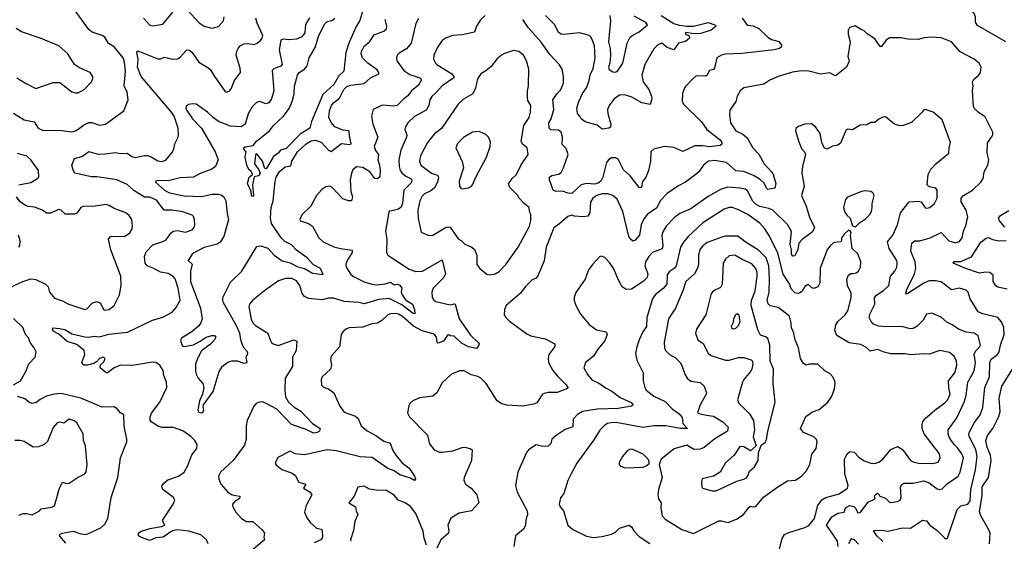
# Model space of a CAD drawing. Extents: x 1954678 to 2060275, y 904822 to 1016299.
# Tile 262 of 467: x 1986072 to 1993513, y 960104 to 964043. Entities that reach past the tile are written whole.
import ezdxf

# ---------------------------------------------------------------- set-up
doc = ezdxf.new("R2010")
doc.units = 0

msp = doc.modelspace()

# ---------------------------------------------------------------- linework, layer by layer
at = {"layer": '0CON20XD'}
for points in [[(1993523.8, 963875), (1993310.1, 964000.1), (1993295.5, 964025), (1993296.1, 964066.1), (1993283.6, 964095), (1993255, 964128.5), (1993192.4, 964172.4), (1993175, 964176.1), (1993025, 964150.8), (1993010, 964155), (1993030.6, 964195), (1993034.5, 964245.5), (1993028.5, 964295), (1993009.5, 964345), (1993014.4, 964385), (1992991.4, 964425), (1992992, 964448), (1993006.2, 964453.8), (1993045, 964437.3), (1993135, 964352.9), (1993205, 964340.8), (1993395, 964292.2), (1993475, 964275.7), (1993515, 964274.3)], [(1988724.8, 964325.2), (1988642.2, 964037.8), (1988612.5, 963987.5), (1988558.3, 963865), (1988537, 963795), (1988521.4, 963655), (1988485, 963620.5), (1988445, 963553.7), (1988362.7, 963477.3), (1988278.1, 963275), (1988265.8, 963225), (1988191, 963179), (1988085, 963069.4), (1988042, 963058), (1988026, 963035), (1987990.2, 963009.8), (1987955, 962950.8), (1987935, 962917.5), (1987925, 962920), (1987907.5, 962975), (1987865, 963030), (1987855, 963022.5), (1987847.1, 962955), (1987880.5, 962910.5), (1987888.6, 962885), (1987875.6, 962864.4), (1987844.2, 962855.8), (1987831.1, 962795), (1987838.5, 962715), (1987835, 962709.2), (1987825, 962713.8), (1987821.9, 962745), (1987794.4, 962805.6), (1987806.4, 962853.6), (1987831.2, 962875), (1987824, 962895), (1987803, 962913), (1987787.7, 962945), (1987776.4, 963005), (1987784, 963045), (1987765.8, 963065), (1987765.7, 963075), (1987777.2, 963082.8), (1987836.1, 963093.9), (1987861.8, 963125), (1987960, 963205), (1987989.2, 963245), (1988066.2, 963313.8), (1988108.4, 963371.6), (1988131.5, 963425), (1988145.4, 963484.6), (1988148.3, 963541.7), (1988171.5, 963625), (1988185, 963645.8), (1988225, 963670.5), (1988245.4, 963695), (1988260, 963755), (1988305.5, 963834.5), (1988332.3, 963925), (1988378, 964012), (1988392.4, 964027.6), (1988435, 964040.6), (1988453.9, 964056.1)], [(1986025, 963337.5), (1986105, 963287.8), (1986182.5, 963272.5), (1986210.8, 963225), (1986245, 963210), (1986387.6, 963207.6), (1986465, 963197.1), (1986495, 963202.9), (1986514.5, 963215.5), (1986553, 963247), (1986595, 963266.9), (1986616.8, 963266.8), (1986675, 963246), (1986720, 963255), (1986860, 963355), (1986892.1, 963437.9), (1986884.3, 963495), (1986860.4, 963545), (1986871.8, 963655), (1986865, 963723.3), (1986853.8, 963755), (1986785, 963838.1), (1986744, 963864), (1986715, 963911.1), (1986695, 963923.6), (1986620, 963950), (1986595, 963970), (1986482, 964125)], [(1987337.3, 964117.3), (1987428.6, 964018.6), (1987466.7, 963995), (1987525, 963980), (1987575, 963991.9), (1987613.1, 964035), (1987618.5, 964065)], [(1986371.7, 961711.7), (1986412.6, 961702.6), (1986465, 961670.7), (1986565, 961647.5), (1986595.4, 961644.6), (1986635, 961652.2), (1986675, 961648.2), (1986745, 961668.9), (1986886.6, 961683.4), (1987075, 961773.8), (1987155, 961796), (1987223.3, 961835), (1987255, 961870), (1987284.2, 961925), (1987270.6, 962015), (1987246.4, 962086.4), (1987232, 962105), (1987195, 962125.6), (1987136.2, 962136.2), (1987086, 962165), (1987035, 962183.5), (1987019.6, 962205), (1987016.5, 962255), (1987028.9, 962291.1), (1987077.9, 962342.1), (1987155, 962367.5), (1987179.7, 962380.3), (1987215, 962431.2), (1987232.5, 962445), (1987265, 962450), (1987325, 962437.5), (1987375, 962456), (1987390.8, 962475), (1987396.9, 962495), (1987394.3, 962534.3), (1987385, 962557.5), (1987375, 962566.2), (1987305, 962592.5), (1987225, 962605.6), (1987165, 962604.4), (1987105, 962679.5), (1987055, 962702.2), (1987015, 962703.3), (1986933.4, 962753.4), (1986885, 962799.4), (1986805.1, 962835.1), (1986655, 962857.3), (1986615, 962856.7), (1986488.5, 962885), (1986475, 962906.5), (1986466, 962945), (1986485.4, 962994.6), (1986540.5, 963009.5), (1986595, 963048.8), (1986665, 963027.5), (1986718.5, 963031.5), (1986795, 963041.2), (1986835, 963032.7), (1986885, 963034.4), (1986919.5, 963009.5), (1986945, 963003.5), (1987015, 963018.5), (1987035, 963017.5), (1987065, 963007.3), (1987115, 962977.8), (1987145, 962973.3), (1987176.7, 962983.3), (1987221.7, 963038.3), (1987235.8, 963065), (1987244.5, 963105.5), (1987268.3, 963151.7), (1987271.9, 963175), (1987270.5, 963225), (1987239.7, 963315), (1987220.4, 963345), (1986988.9, 963615), (1986963.2, 963685), (1986968.1, 963745), (1986958.5, 963795), (1986965, 963809.4), (1987115, 963748.9), (1987135, 963747.1), (1987165, 963759.2), (1987186.7, 963755), (1987225, 963745.6), (1987265, 963748.1), (1987285, 963760), (1987335, 963816), (1987355, 963814), (1987375.4, 963795.4), (1987425, 963722), (1987495, 963683.3), (1987515.3, 963665.3), (1987543.8, 963613.8), (1987625, 963500), (1987635, 963496.7), (1987655, 963503.8), (1987669.1, 963520.9), (1987695, 963583.8), (1987740, 963645), (1987737.9, 963677.9), (1987708, 963775), (1987712.5, 963805), (1987722.5, 963825), (1987738, 963845), (1987765, 963861.4), (1987795, 963864.3), (1987845, 963856.9), (1987866.2, 963865), (1987895, 963888.8), (1987905.6, 963905), (1987908.5, 963925), (1987866.2, 964016.2), (1987856.7, 964055)], [(1987007.8, 964055), (1987055, 964001.4), (1987077, 963997), (1987155, 964010.6), (1987228.9, 964101.1)], [(1988263.5, 964056.5), (1988232.7, 964007.3), (1988227.5, 963945), (1988205.4, 963914.6), (1988165, 963896.7), (1988105, 963891.5), (1988064.5, 963895.5), (1988045, 963888), (1988034.1, 963815), (1988055.7, 963705), (1988045, 963692.5), (1987995, 963675.7), (1987981.2, 963658.8), (1987992.8, 963507.2), (1987975.4, 963444.6), (1987955.4, 963414.6), (1987935, 963408), (1987885, 963424.3), (1987861.7, 963418.3), (1987829.2, 963385), (1987797.8, 963332.2), (1987775.7, 963255), (1987745, 963234.5), (1987665, 963240.4), (1987575, 963273.8), (1987535.2, 963305.2), (1987492.2, 963345), (1987405, 963405.5), (1987381.1, 963408.9), (1987347.9, 963402.1), (1987331.2, 963388.8), (1987328.8, 963375), (1987335, 963357.1), (1987378, 963295), (1987444.8, 963224.8), (1987550, 963045), (1987570.9, 962985), (1987552.2, 962935), (1987524.2, 962915), (1987435, 962880.5), (1987385.9, 962854.1), (1987285, 962849.6), (1987195, 962825.6), (1987115, 962829.5), (1987101.2, 962825), (1987098, 962815), (1987165.5, 962755), (1987205, 962734.8), (1987315, 962713.6), (1987445, 962706.9), (1987492.4, 962717.6), (1987525, 962724.7), (1987574.6, 962724.6), (1987595, 962719.5), (1987614.6, 962704.6), (1987629.2, 962675), (1987638.9, 962578.9), (1987649.4, 962535), (1987615.6, 962405), (1987586.9, 962363.1), (1987565, 962346.9), (1987465, 962323.6), (1987387.9, 962282.1), (1987375, 962272.9), (1987344.3, 962225), (1987376.4, 962196.4), (1987363.1, 962145), (1987363.8, 962065), (1987439.3, 961865), (1987450.6, 961785), (1987440.7, 961755), (1987425, 961732.1), (1987373.2, 961686.8), (1987295, 961636.9), (1987287.8, 961622.2), (1987296.7, 961586.7), (1987305, 961576.9), (1987315, 961575.6), (1987385, 961588.8), (1987435, 961615.4), (1987481.4, 961645), (1987525, 961658.1), (1987545, 961658), (1987554, 961645), (1987544.3, 961625), (1987515, 961592.2), (1987447.1, 961542.9), (1987419.6, 961495), (1987400, 961445), (1987400, 961385), (1987405.7, 961365), (1987420.6, 961335), (1987455.4, 961295.4), (1987462.5, 961265), (1987454.5, 961215.5), (1987431.9, 961165), (1987419.4, 961095), (1987425, 961078), (1987445.8, 961074.2), (1987458.2, 961081.8), (1987463.1, 961095), (1987458, 961115), (1987461.2, 961135), (1987535.2, 961234.8), (1987580.8, 961385), (1987605, 961425.7), (1987643.8, 961456.2), (1987675, 961466.7), (1987715, 961467.1), (1987765, 961448.9), (1987791.2, 961455), (1987784.4, 961495), (1987796.8, 961523.2), (1987794.5, 961535), (1987767.1, 961565), (1987756.5, 961586.5), (1987742.8, 961625), (1987736.9, 961675), (1987708.8, 961735), (1987613.2, 961905), (1987606.7, 961925), (1987608.5, 961945), (1987665, 962060), (1987750.4, 962145), (1987865, 962330.9), (1987894.6, 962335.4), (1987948.2, 962318.2), (1987995, 962264.7), (1988055, 962221.9), (1988116.1, 962206.1), (1988175, 962177.5), (1988225, 962163.7), (1988285, 962128.2), (1988365, 962120), (1988344.4, 962165), (1988291.9, 962191.9), (1988244.8, 962244.8), (1988165, 962302.9), (1988125, 962343.9), (1988075, 962368.7), (1988049.1, 962395), (1987974.6, 962505), (1987966.4, 962545), (1987972.3, 962625), (1987988.2, 962675), (1988002.5, 962825), (1988011.3, 962855), (1988035, 962896.7), (1988078.5, 962931.5), (1988120.5, 962939.5), (1988130, 962975), (1988172.3, 963045), (1988236.4, 963105), (1988275, 963129.7), (1988305, 963133.2), (1988349.3, 963119.3), (1988405, 963058.2), (1988425, 963048.9), (1988505, 963109.2), (1988565, 963101.1), (1988578, 963105), (1988564, 963165), (1988562, 963205), (1988515, 963208.6), (1988454.5, 963235), (1988426.7, 963266.7), (1988409.3, 963305), (1988412.8, 963355), (1988427.5, 963395), (1988443.4, 963416.6), (1988489.3, 963450.7), (1988522.5, 963515), (1988545, 963538.7), (1988575, 963549.2), (1988675, 963560.8), (1988722.2, 963605), (1988786, 963635), (1988787.1, 963645), (1988774.5, 963665), (1988703.3, 963715), (1988663.3, 963755), (1988653.5, 963785), (1988655.6, 963805), (1988676.9, 963845), (1988715, 963875.6), (1988750.5, 963929.5), (1988823.9, 963956.1), (1988843.1, 963975), (1988845.6, 963995), (1988832.9, 964045)], [(1989085, 964052), (1989065.7, 964015), (1989030, 963865), (1988995, 963822.9), (1988939.1, 963790.9), (1988924.4, 963775.6), (1988919.4, 963755), (1988923, 963733), (1988975, 963660), (1989019.6, 963629.6), (1989095.3, 963605.3), (1989105.6, 963595), (1989105.6, 963585), (1989085, 963548.2), (1989033.3, 963506.7), (1989005, 963469.4), (1988974.2, 963445.8), (1988925.7, 963394.3), (1988899.2, 963389.2), (1988812.2, 963397.8), (1988744, 963365), (1988731.9, 963315), (1988740.4, 963255), (1988777.9, 963155), (1988750.9, 963085), (1988760.9, 963055), (1988784.6, 963025), (1988778.5, 962985), (1988792.2, 962945), (1988796, 962905), (1988793.1, 962856.9), (1988775, 962840.8), (1988756.2, 962845), (1988718.2, 962895), (1988665, 962927.8), (1988617.2, 962932.8), (1988589.8, 962910.2), (1988579.1, 962885), (1988570.8, 962835), (1988575.5, 962745.5), (1988586.4, 962705), (1988580, 962675), (1988555.8, 962675.8), (1988515, 962690.8), (1988433.3, 962775), (1988415, 962786.7), (1988385, 962780), (1988355, 962760), (1988315.7, 962714.3), (1988271.4, 962635), (1988205, 962568.8), (1988188.8, 962535), (1988195, 962523.8), (1988255, 962502.9), (1988283.8, 962485), (1988333.8, 962395), (1988366.7, 962365), (1988446.6, 962326.6), (1988495.7, 962314.3), (1988583.9, 962303.9), (1988584.2, 962285), (1988546.1, 962223.9), (1988535.6, 962195), (1988538.9, 962175), (1988575, 962119.4), (1988594.2, 962104.2), (1988681.5, 962061.5), (1988735, 962044.7), (1988765, 962042), (1988835, 962047.9), (1988875, 962061.7), (1988905, 962040.5), (1988925, 962045.8), (1988945, 962039.2), (1988958.9, 962015), (1988955.8, 961985), (1988962, 961965), (1988986.6, 961926.6), (1989040.6, 961895), (1989055.7, 961855), (1989058.3, 961821.7), (1989045, 961824.2), (1988960, 961890), (1988865, 961936.9), (1988785, 961930), (1988675, 961898.3), (1988635, 961907.3), (1988525, 961914.4), (1988445, 961940), (1988405, 961938.9), (1988357.3, 961927.3), (1988255, 961937.1), (1988225, 961952.5), (1988206, 961975), (1988188.1, 962035), (1988165, 962070.6), (1988128.1, 962088.1), (1988081.1, 962088.9), (1988028, 962072), (1987935, 962006.7), (1987833.1, 961925), (1987809.4, 961895), (1987804.4, 961875), (1987821.7, 961781.7), (1987833.3, 961753.3), (1987853.3, 961733.3), (1987946.7, 961676.7), (1987963.8, 961625), (1987974.4, 961604.4), (1987986.7, 961595), (1988025, 961582.5), (1988145, 961624.2), (1988166, 961615), (1988160.6, 961545), (1988132.7, 961495), (1988133.6, 961425), (1988078.5, 961335), (1988074.7, 961245), (1988081.3, 961195), (1988104.3, 961154.3), (1988146.4, 961116.4), (1988195.9, 961085.9), (1988284.5, 960994.5), (1988342.5, 960955), (1988336.7, 960935), (1988320, 960925), (1988291.7, 960921.7), (1988237.6, 960947.6), (1988125, 960986.2), (1988015, 961102.3), (1987925, 961150), (1987905, 961156.9), (1987885, 961154.2), (1987860, 961145), (1987842, 961125), (1987792, 961015), (1987784.3, 960975), (1987784.6, 960875.4), (1987770.2, 960829.8), (1987685, 960714.5), (1987590.7, 960625), (1987574.7, 960595), (1987575.8, 960575), (1987593.1, 960535), (1987644.7, 960474.7), (1987677.5, 960455), (1987733.3, 960445), (1987738.9, 960438.9), (1987731.9, 960425), (1987698.9, 960405), (1987680, 960385), (1987682.2, 960365), (1987705, 960324.2), (1987749.2, 960275), (1987785, 960254.4), (1987833.6, 960253.6), (1987905, 960190.8), (1987922.5, 960165), (1987916.2, 960135), (1987922.5, 960115), (1987825, 960032.5)], [(1989590.8, 964075), (1989555, 964042), (1989525.5, 963994.5), (1989509.6, 963950.4), (1989415, 963928.8), (1989345, 963924.6), (1989295, 963906.5), (1989264.7, 963885.3), (1989228.1, 963831.9), (1989201.5, 963775), (1989200, 963745), (1989214.4, 963715), (1989225.7, 963705), (1989339.2, 963635), (1989354.2, 963615), (1989352, 963605), (1989265, 963544.4), (1989223.1, 963495), (1989186.6, 963463.4), (1989172.6, 963437.4), (1989164.5, 963395), (1989145, 963359.2), (1989056.7, 963313.3), (1989004.3, 963265), (1988987.1, 963235), (1988982.9, 963215), (1988996.7, 963175), (1988995.5, 963155), (1988951.3, 963058.7), (1988938.2, 962985), (1988939.6, 962935), (1988948.2, 962905), (1988963.6, 962885), (1988991, 962861), (1989025, 962844.5), (1989035.5, 962835), (1989036.4, 962825), (1989024.5, 962805), (1988974.6, 962755), (1988965, 962656.7), (1988955, 962628.6), (1988935, 962613.5), (1988885, 962600), (1988865, 962596.2), (1988860.8, 962589.2), (1988836.4, 962445), (1988847.8, 962385), (1988845.4, 962285.4), (1988853.8, 962263.8), (1989015, 962160), (1989065, 962140.6), (1989116.2, 962143.8), (1989265, 962230), (1989290.5, 962125), (1989275, 962092.9), (1989197.8, 962015), (1989185.6, 961985), (1989188.1, 961945), (1989201.4, 961925), (1989216.7, 961915), (1989325, 961890.8), (1989355, 961898), (1989364, 961894), (1989393.8, 961785), (1989479.6, 961659.6), (1989536.7, 961605), (1989543.3, 961595), (1989540.7, 961579.3), (1989525, 961560), (1989465, 961572.5), (1989411.1, 961601.1), (1989355, 961653.1), (1989325.8, 961655.8), (1989315, 961663.3), (1989305, 961661.2), (1989274, 961615), (1989235, 961601.2), (1989228, 961608), (1989222.5, 961645), (1989205, 961669.2), (1989115, 961693.5), (1989048.3, 961728.3), (1988965, 961801.2), (1988935, 961819.2), (1988915, 961824.7), (1988875, 961822.5), (1988855, 961814.5), (1988809.3, 961770.7), (1988775, 961752.5), (1988733.7, 961746.3), (1988665, 961720.6), (1988562.9, 961717.1), (1988541.2, 961708.8), (1988514, 961685), (1988500.8, 961665), (1988488.5, 961571.5), (1988425, 961502.5), (1988421.4, 961475), (1988428.6, 961435), (1988421.4, 961405), (1988358, 961345), (1988349.2, 961325), (1988352.7, 961282.7), (1988368.8, 961268.8), (1988405.7, 961255.7), (1988446, 961225), (1988490.8, 961125), (1988525, 961078.8), (1988608.7, 961048.7), (1988630.5, 961030.5), (1988653.8, 960975), (1988698.7, 960938.7), (1988763.7, 960903.7), (1988825, 960861.1), (1988871.4, 960845), (1988890, 960795), (1988915.3, 960755.3), (1988959.6, 960699.6), (1989014.4, 960655), (1989055.5, 960595.5), (1989062.5, 960575), (1989055, 960562.9), (1989025, 960580), (1988945, 960605.5), (1988902, 960635), (1988855, 960653.5), (1988735, 960735.4), (1988645, 960741.2), (1988465, 960787.6), (1988395, 960795.3), (1988225, 960757.5), (1988155, 960764), (1988115, 960783.3), (1988023.6, 960736.4), (1988003.3, 960695), (1988010.7, 960680.7), (1988052.5, 960645), (1988125, 960620), (1988152.9, 960602.9), (1988181.6, 960551.6), (1988233.3, 960535), (1988216.2, 960505), (1988268, 960475), (1988280, 960455), (1988236.9, 960373.1), (1988223.6, 960323.6), (1988238.6, 960285), (1988267.1, 960245), (1988315, 960202.2), (1988351.2, 960195), (1988357.1, 960185), (1988359.5, 960135), (1988352.1, 960117.9), (1988296.9, 960093.1)], [(1991532.5, 964055), (1991565, 964008.9), (1991575, 964002.2), (1991616, 963996), (1991657.6, 963977.6), (1991728.1, 963908.1), (1991753.9, 963893.9), (1991808.1, 963878.1), (1991830.7, 963850.7), (1991826.2, 963835), (1991814.4, 963825.6), (1991775, 963815.4), (1991532.9, 963787.1), (1991405, 963782.7), (1991376.2, 963775), (1991341.9, 963755), (1991323.2, 963676.8), (1991315, 963666.2), (1991285, 963660), (1991265, 963622.5), (1991255, 963617.5), (1991185, 963620), (1991156.2, 963595), (1991105, 963540), (1991091.2, 963515), (1991082, 963485), (1991077.7, 963427.7), (1991090, 963405), (1991225, 963271.1), (1991264.7, 963214.7), (1991366.5, 963135), (1991378.5, 963115), (1991377.4, 963102.6), (1991365, 963093.5), (1991285, 963082), (1991235, 963090.4), (1991175, 963089.6), (1991085, 963048), (1991015, 963077.5), (1990945, 963085.7), (1990864.4, 963065.6), (1990842.5, 963045), (1990838.9, 962975), (1990825.5, 962905), (1990804.2, 962855), (1990777.5, 962815), (1990773.8, 962786.2), (1990765, 962773.3), (1990755, 962776.7), (1990685.3, 962865.3), (1990658.8, 962888.8), (1990635, 962910.6), (1990595, 962989.4), (1990575, 962999.4), (1990545, 962999.4), (1990525, 962988.1), (1990507.5, 962965), (1990480, 962855), (1990464.7, 962825), (1990445, 962808.3), (1990415, 962800.6), (1990354.7, 962805.3), (1990315, 962795.4), (1990245, 962730), (1990216.9, 962733.1), (1990175, 962748.8), (1990125, 962746.7), (1990104.2, 962755), (1990075.6, 962835), (1990077.1, 962852.9), (1990094.5, 962865.5), (1990144.5, 962875.5), (1990165, 962889.2), (1990183.1, 962925), (1990216, 963025), (1990201.2, 963071.2), (1990171.1, 963101.1), (1990174.4, 963155), (1990164.4, 963195), (1990145, 963209.5), (1990085, 963212.2), (1990074.4, 963225), (1990070.4, 963265), (1990087.5, 963295), (1990107.6, 963365), (1990100.9, 963439.1), (1990133.5, 963486.5), (1990158.8, 963511.2), (1990181.5, 963565), (1990181.8, 963615), (1990170.9, 963670.9), (1990152.8, 963702.8), (1990079.3, 963779.3), (1990013.5, 963873.5), (1989915.4, 963985.4), (1989873.8, 964045)], [(1990919.3, 964075), (1991015, 964015.8), (1991055, 964001.8), (1991113.6, 963993.6), (1991165, 963995.4), (1991275, 964021.2), (1991325.5, 964005.5), (1991336.7, 963995), (1991298, 963965), (1991220.9, 963939.1), (1991166.7, 963936.7), (1991103.6, 963946.4), (1991104.3, 963935), (1991131.1, 963921.1), (1991133.4, 963905), (1991105, 963878.9), (1991050.8, 963865), (1991015, 963816.2), (1990965, 963833.1), (1990925, 963865.7), (1990895, 963854.4), (1990865, 963824.3), (1990796.9, 963705), (1990774.3, 963625), (1990784.3, 963575), (1990825.6, 963515), (1990846.5, 963465), (1990849.5, 963445), (1990837.7, 963402.3), (1990774.1, 963415.9), (1990697.4, 963457.4), (1990645, 963477.1), (1990605, 963472.7), (1990565, 963445.6), (1990528.2, 963395), (1990515.7, 963365.7), (1990516.9, 963335), (1990538.6, 963255), (1990537.3, 963232.7), (1990525.7, 963224.3), (1990475, 963216.2), (1990436.7, 963246.7), (1990345, 963272.5), (1990314.2, 963295), (1990305.8, 963315), (1990287.1, 963335), (1990283.3, 963375), (1990298.5, 963425), (1990324.6, 963485), (1990355, 963528.6), (1990375.3, 963585), (1990383, 963627), (1990405.3, 963675), (1990420.6, 963755), (1990417.3, 963845), (1990399.4, 963895), (1990385.5, 963915.5), (1990367.6, 963927.6), (1990303, 963943), (1990185, 963930.4), (1990164.1, 963934.1), (1990145, 963945.7), (1990116.7, 964005), (1990045.4, 964075.4)], [(1990532.7, 964075), (1990536.6, 964035), (1990522.9, 963877.1), (1990535.4, 963825), (1990537.5, 963775), (1990532.1, 963715), (1990522, 963685), (1990528.2, 963668.2), (1990555, 963650), (1990575, 963648), (1990590, 963655), (1990629.5, 963715), (1990662.9, 963867.1), (1990685, 963910.8), (1990705, 963927.5), (1990755, 963952.5), (1990815.7, 964005), (1990805, 964023.1), (1990715, 964068.9)], [(1986050, 963605), (1986115, 963563.8), (1986195, 963523.8), (1986325, 963570), (1986375, 963568.8), (1986465, 963498.8), (1986495, 963490), (1986515, 963492), (1986560, 963515), (1986613.8, 963575), (1986625, 963600), (1986623.8, 963615), (1986604.1, 963644.1), (1986525, 963680), (1986485.6, 963705.6), (1986435, 963786.7), (1986367.5, 963845), (1986235, 963902.5), (1986085, 963951.9), (1986045, 963977.5)], [(1993395.6, 962984.4), (1993383.3, 963035), (1993385.6, 963114.4), (1993417.5, 963155), (1993426.9, 963175), (1993426.5, 963195), (1993369.5, 963309.5), (1993315, 963344), (1993285.5, 963375), (1993280.7, 963390.7), (1993272.5, 963505), (1993278.1, 963545), (1993272.5, 963575), (1993282, 963595), (1993318.4, 963621.6), (1993333.3, 963645), (1993338.6, 963685), (1993324.4, 963714.4), (1993286.7, 963745), (1993179.5, 963799.5), (1993115, 963876), (1993035, 963906), (1992965, 963910.8), (1992905, 963905.6), (1992865, 963893.3), (1992785, 963895.6), (1992735, 963905.7), (1992645, 963907.1), (1992620.6, 963889.4), (1992585, 963841.2), (1992575, 963841.2), (1992535, 963900), (1992477.7, 963937.7), (1992455, 963960), (1992427.5, 963972.5), (1992385, 963996.7), (1992342.5, 963985), (1992333.8, 963965), (1992333.8, 963935), (1992348.8, 963875), (1992332, 963765), (1992341.2, 963735), (1992338.8, 963725), (1992321.2, 963685), (1992245, 963623.8), (1992235, 963620), (1992195, 963640.8), (1992125, 963632.9), (1992035, 963655.5), (1991982, 963658), (1991912, 963648), (1991805, 963615.5), (1991742.2, 963587.8), (1991695, 963557.1), (1991545, 963529.2), (1991516, 963505), (1991494.2, 963465), (1991484, 963425), (1991439.5, 963360.5), (1991436, 963325), (1991444.2, 963265), (1991484, 963205), (1991537.9, 963177.9), (1991571.1, 963151.1), (1991612.2, 963075), (1991658.2, 963028.2), (1991697.9, 962955), (1991754.4, 962895), (1991765.3, 962875.3), (1991786.2, 962805), (1991779.4, 962770.6), (1991725, 962762), (1991715, 962771.2), (1991698.2, 962808.3), (1991667.3, 962837.3), (1991617.5, 962867.5), (1991545, 962895.9), (1991485, 962902), (1991415, 962964.7), (1991325, 962979.1), (1991278.8, 962975), (1991240.6, 962945), (1991204.6, 962895.4), (1991175, 962868.1), (1991103.9, 962816.1), (1991045, 962785.8), (1990965, 962730.6), (1990911.5, 962675), (1990888.3, 962621.7), (1990815, 962572.2), (1990787.5, 962535), (1990767.8, 962495), (1990755.5, 962415), (1990722.6, 962377.4), (1990705, 962370), (1990685, 962387.5), (1990675.6, 962405), (1990629.1, 962595), (1990587, 962687), (1990555, 962714.4), (1990517, 962727), (1990475, 962729.2), (1990434.3, 962715), (1990402.5, 962695), (1990385, 962666), (1990381.5, 962585), (1990365, 962560.6), (1990333.9, 962553.9), (1990265, 962559.2), (1990245, 962566), (1990215, 962557.5), (1990155, 962503.3), (1990107.7, 962472.3), (1990050.6, 962325), (1990037, 962223), (1989985, 962103.8), (1989975, 962091.2), (1989945, 962078.8), (1989895, 962029.2), (1989855, 961974.3), (1989748, 961885), (1989735.8, 961855), (1989734, 961815), (1989745, 961794), (1989775, 961765.7), (1989905, 961670.6), (1989935.5, 961655.5), (1990043.2, 961633.2), (1990116.7, 961595), (1990116, 961575), (1990070.8, 961515), (1990065.8, 961485), (1990069.2, 961455), (1990101.4, 961395), (1990133.3, 961353.3), (1990203.1, 961285), (1990214.2, 961265), (1990211.4, 961258.6), (1990135, 961226.5), (1990065, 961228.6), (1990035, 961221.2), (1990023.3, 961215), (1989979.7, 961150.3), (1989955, 961139.2), (1989875, 961124.4), (1989753, 961133), (1989715, 961142.5), (1989681.4, 961165), (1989598.6, 961295), (1989557.5, 961335), (1989535, 961347.8), (1989485, 961360), (1989430.2, 961390.2), (1989395, 961392.5), (1989335, 961365.7), (1989265, 961300.8), (1989224.2, 961225), (1989195, 961199.2), (1989093.6, 961186.4), (1989043.8, 961165), (1989021.2, 961145), (1989012.1, 961127.9), (1989003.8, 961075), (1989018.8, 961045), (1989154.2, 960905), (1989169.7, 960839.7), (1989205, 960793.8), (1989245, 960776.2), (1989265, 960775.8), (1989345, 960786), (1989415, 960812), (1989435, 960813.8), (1989475.8, 960805.8), (1989491.2, 960795), (1989487.1, 960715), (1989431.2, 960585), (1989428.8, 960565), (1989441.2, 960535), (1989485, 960506), (1989526.2, 960455), (1989542.5, 960395), (1989485.6, 960334.4), (1989434.6, 960324.6), (1989393.2, 960316.8), (1989330.9, 960279.1), (1989306.7, 960225), (1989316, 960185), (1989313.3, 960165), (1989253.8, 960115), (1989225, 960052)], [(1989625, 962115.6), (1989665, 962122.7), (1989695, 962141.1), (1989745.2, 962194.8), (1989840, 962325), (1989925.5, 962485), (1989935.7, 962525), (1989934.4, 962574.4), (1989924.2, 962595), (1989922, 962625), (1989885, 962654.3), (1989845.7, 962695), (1989835, 962717.5), (1989775.6, 962775), (1989765.6, 962804.4), (1989795, 962844.3), (1989827.8, 962875), (1989863.1, 962946.9), (1989915.8, 963025), (1989908, 963075), (1989872.3, 963102.3), (1989862.1, 963125), (1989882.7, 963245), (1989922.9, 963305), (1989933.5, 963345), (1989934.4, 963395), (1989913.1, 963433.1), (1989910.6, 963455), (1989908.8, 963505), (1989918, 963545), (1989920.5, 963669.5), (1989903.4, 963733.4), (1989879.5, 963775), (1989845, 963802.9), (1989805, 963810), (1989735, 963788.9), (1989713.9, 963776.1), (1989677.1, 963745), (1989635, 963690), (1989595, 963656), (1989557.5, 963635), (1989533, 963597), (1989517.8, 963525), (1989496.7, 963483.3), (1989425, 963441.9), (1989384.7, 963405.3), (1989259.6, 963220.4), (1989205, 963178.5), (1989154.2, 963115.8), (1989100, 963015), (1989092.7, 962975), (1989103.1, 962945), (1989185, 962884.6), (1989228.5, 962868.5), (1989236.9, 962855), (1989228.4, 962815), (1989207.1, 962772.9), (1989180.1, 962749.9), (1989131.4, 962728.6), (1989115, 962711.4), (1989095.5, 962675), (1989080.6, 962605), (1989084.4, 962544.4), (1989105, 962437.5), (1989163.9, 962413.9), (1989195, 962415.7), (1989295, 962475.5), (1989315, 962480), (1989325, 962475.6), (1989385, 962388.1), (1989408.9, 962375), (1989435, 962348.6), (1989490, 962325), (1989508.7, 962308.7), (1989525.8, 962265), (1989528, 962195), (1989548.8, 962165), (1989601.3, 962121.3), (1989625, 962115.6)], [(1992256.9, 960065), (1992252.2, 960105), (1992216.4, 960156.4), (1992169.5, 960225), (1992210.9, 960289.1), (1992254.3, 960315.7), (1992301.9, 960325), (1992313.1, 960356.9), (1992345, 960374.6), (1992376.2, 960366.2), (1992390.9, 960350.9), (1992405, 960320.8), (1992415, 960317.5), (1992427.1, 960325), (1992485, 960400), (1992537.5, 960425), (1992533, 960447), (1992553, 960467), (1992565, 960460), (1992573.9, 960443.9), (1992615, 960429.2), (1992645, 960399.4), (1992656.4, 960396.4), (1992705, 960404.1), (1992726.5, 960415), (1992733.1, 960436.9), (1992730, 960515), (1992738.5, 960531.5), (1992755, 960542.1), (1992825, 960541.9), (1992905, 960560.3), (1992945, 960545.3), (1993005, 960498.8), (1993025, 960494.5), (1993045, 960500.8), (1993081.7, 960538.3), (1993164.5, 960595), (1993179.6, 960625), (1993204.1, 960735), (1993193.5, 960765), (1993159.3, 960809.3), (1993133.9, 960835), (1993100, 960885), (1993089.5, 960915), (1993089.5, 960945), (1993155, 961037.1), (1993211.2, 961155), (1993225.5, 961205), (1993238.9, 961305), (1993278.7, 961375), (1993288.2, 961405), (1993294.7, 961455), (1993285, 961516.7), (1993295, 961539.2), (1993325, 961569.2), (1993332.2, 961585), (1993316.7, 961655), (1993285.8, 961675.8), (1993225, 961683.8), (1993166.7, 961705), (1993125, 961736.9), (1993078.6, 961758.6), (1993035, 961797.1), (1992965, 961827.5), (1992925, 961820), (1992901.4, 961775), (1992855, 961728.6), (1992825, 961710), (1992805, 961709.4), (1992736.2, 961726.2), (1992625, 961723.1), (1992565, 961728.9), (1992525, 961743.1), (1992506, 961765), (1992491.4, 961795), (1992498.5, 961825), (1992535.5, 961895), (1992531.9, 961945), (1992549.4, 961965), (1992600.9, 961999.1), (1992640.4, 962035), (1992653.8, 962106.2), (1992685.5, 962145), (1992700.4, 962175), (1992704.6, 962205), (1992700.7, 962225), (1992644.3, 962314.3), (1992629.6, 962365), (1992670, 962415), (1992705.4, 962495), (1992728.2, 962585), (1992795, 962667.1), (1992865, 962673.3), (1992885, 962666.7), (1992915, 962623.3), (1992925, 962618.8), (1992950, 962625), (1992985.5, 962654.5), (1993007.1, 962695), (1993005, 962756.7), (1992995, 962770.8), (1992945, 962781.9), (1992931.4, 962795), (1992936.9, 962875), (1992958.6, 962915), (1992996, 962955), (1993093.3, 963035), (1993096, 963075), (1993107.1, 963115), (1993045, 963286.7), (1992975, 963344), (1992916.1, 963366.1), (1992905, 963363.3), (1992893.3, 963345), (1992812.3, 963267.7), (1992750, 963245), (1992725, 963242), (1992682.5, 963255), (1992615, 963310), (1992595, 963307.5), (1992565, 963292.5), (1992535, 963267.5), (1992505, 963267.5), (1992475, 963250), (1992425, 963247.5), (1992365, 963212.5), (1992325, 963216.7), (1992314.6, 963205.4), (1992275, 963110), (1992255, 963096.7), (1992215, 963087.5), (1992175, 963066.7), (1992152.5, 963075), (1992133.3, 963115), (1992122.5, 963185), (1992087.5, 963235), (1992055, 963257.5), (1992005, 963253.3), (1991955, 963236.7), (1991938.3, 963221.7), (1991936.2, 963205), (1991959.3, 963120.7), (1991983.3, 963065), (1992003.3, 963045), (1992011.2, 963025), (1991987.7, 962937.7), (1991984.4, 962885), (1992001.1, 962785), (1991981.8, 962715), (1992016.6, 962635), (1992041.7, 962551.7), (1992078.8, 962475), (1992065, 962442.2), (1991985, 962384), (1991960.9, 962355), (1991953.1, 962306.9), (1991929.4, 962260.6), (1991915, 962258), (1991905, 962272.5), (1991904.5, 962305), (1991894.7, 962345.3), (1991904.6, 962444.6), (1991875.9, 962495.9), (1991764.5, 962605), (1991735, 962618.2), (1991665, 962633.5), (1991637.5, 962647.5), (1991613.7, 962673.7), (1991571.8, 962751.8), (1991554.1, 962764.1), (1991515, 962771.6)], [(1989415, 962766.7), (1989465, 962773.8), (1989485, 962783.3), (1989495, 962796.7), (1989521.5, 962858.5), (1989600, 963005), (1989628.6, 963085), (1989629.7, 963119.7), (1989615, 963156.7), (1989595, 963176.7), (1989545, 963198.6), (1989495, 963194.4), (1989425, 963153.1), (1989381.7, 963108.3), (1989367.5, 963075), (1989415, 962973.3), (1989425.7, 962925), (1989392.2, 962825), (1989396, 962785), (1989405, 962770), (1989415, 962766.7)], [(1986065, 962795.7), (1986155, 962814.4), (1986194.4, 962835.6), (1986215.8, 962855), (1986214.4, 962905), (1986156, 962985), (1986125, 963013.1), (1986055, 963032.7)], [(1992595, 960102.1), (1992550.6, 960145), (1992524.1, 960185.9), (1992585, 960188), (1992635, 960180.9), (1992745, 960206.5), (1992805, 960203.3), (1992895, 960262.9), (1992925, 960258.6), (1992951.5, 960225), (1993006.7, 960185), (1993065, 960126.7), (1993075, 960122.5), (1993083, 960127), (1993155.9, 960344.1), (1993185, 960370.5), (1993237.5, 960385), (1993255, 960410), (1993261.1, 960495), (1993296.1, 960643.9), (1993309.5, 960745), (1993297.9, 960797.9), (1993246.9, 960895), (1993244.6, 960915), (1993251.8, 960935), (1993288.2, 961001.8), (1993330.7, 961059.3), (1993352, 961115), (1993367.4, 961265), (1993401.6, 961345), (1993403.4, 961455), (1993415, 961478.5), (1993461.8, 961515), (1993474, 961535), (1993483.5, 961585), (1993511.8, 961665), (1993508.7, 961718.7), (1993492.4, 961762.4), (1993465, 961794.3), (1993351.4, 961821.4), (1993315, 961837.1), (1993256.2, 961936.2), (1993240, 961985), (1993225, 962000.8), (1993175, 962014.4), (1993115, 962004.2), (1993035, 962062.3), (1992992.1, 962072.1), (1992945, 962069.9), (1992905, 962053.1), (1992785, 961976.2), (1992775, 961971.2), (1992768.8, 961978.8), (1992775.7, 962005), (1992834.6, 962125), (1992845.3, 962165), (1992838.9, 962215), (1992807.5, 962295), (1992815.6, 962355), (1992835, 962374.3), (1992875, 962374.3), (1992953.5, 962396.5), (1993035, 962435.7), (1993095, 962372.9), (1993145, 962357.1), (1993175, 962368), (1993195.7, 962395), (1993204.5, 962445.5), (1993222.7, 962487.3), (1993236.7, 962555), (1993225.7, 962605), (1993187.9, 962667.9), (1993186.9, 962695), (1993204.2, 962715.8), (1993273.1, 962756.9), (1993335, 962816.7), (1993352.5, 962845), (1993360.6, 962895), (1993387.8, 962945), (1993395.6, 962984.4)], [(1991515, 962771.6), (1991425, 962778.2), (1991368.3, 962761.7), (1991275, 962708.9), (1991145, 962615.4), (1991060.2, 962579.8), (1991020.2, 962549.8), (1990958.9, 962485), (1990929.5, 962435), (1990925.5, 962414.5), (1990933.1, 962336.9), (1990927.7, 962312.3), (1990855, 962285.6), (1990826.5, 962255), (1990802.1, 962215), (1990796.5, 962185), (1990819.4, 962125), (1990814.2, 962095), (1990785, 962065.7), (1990695, 962007.5), (1990655, 962006.2), (1990625.3, 962025.3), (1990596.5, 962075), (1990562.1, 962162.1), (1990530.5, 962210.5), (1990495, 962246.7), (1990466.1, 962256.1), (1990455, 962253.3), (1990404.2, 962195.8), (1990371.2, 962155), (1990345, 962082.5), (1990275, 961983.3), (1990261.4, 961945), (1990263.4, 961923.4), (1990276, 961885), (1990310.3, 961820.3), (1990375, 961740.8), (1990432, 961702), (1990505, 961685.7), (1990512.2, 961665), (1990495, 961618), (1990441.4, 961555), (1990407.4, 961502.6), (1990348, 961455), (1990335.8, 961415), (1990362.4, 961362.4), (1990395, 961324.4), (1990455, 961296.7), (1990505, 961259.4), (1990547.6, 961237.6), (1990609.2, 961189.2), (1990692.4, 961152.4), (1990708.5, 961135), (1990695, 961123.6), (1990595, 961107.6), (1990437.2, 961102.8), (1990326.7, 961085), (1990287.6, 961062.4), (1990255.6, 961025), (1990251.3, 960968.7), (1990195, 960948.2), (1990126.5, 960903.5), (1990094, 960875), (1990085, 960843.3), (1990067, 960823), (1990025, 960820), (1989975, 960832.2), (1989916.7, 960795), (1989901.2, 960775), (1989837.1, 960625), (1989819.4, 960525), (1989831.8, 960475), (1989907, 960333), (1989910, 960305), (1989898.8, 960275), (1989892.4, 960217.6), (1989880, 960195), (1989819.2, 960145), (1989806.6, 960063.4)], [(1985746.2, 961905), (1986095, 962066.2), (1986155, 962085.6), (1986195, 962081.4), (1986266.2, 962045), (1986286, 962025), (1986296.2, 961985), (1986335, 961941.2), (1986395, 961920), (1986435, 961897.5), (1986565, 961854.4), (1986579.3, 961860.7), (1986621.2, 961905), (1986655, 961915.8), (1986682.5, 961902.5), (1986705, 961854), (1986715, 961850), (1986747.5, 961855), (1986786, 961885), (1986825.6, 961965), (1986840, 962035), (1986837.1, 962107.1), (1986761.9, 962305), (1986742.9, 962385), (1986755, 962404.2), (1986765, 962407.5), (1986865, 962406.7), (1986905, 962432.5), (1986922.2, 962465), (1986924.5, 962485), (1986918.9, 962535), (1986899.4, 962565), (1986875, 962585.5), (1986785, 962616.5), (1986749.1, 962639.1), (1986725, 962646.7), (1986625, 962631.9), (1986555, 962633.8), (1986535, 962623.8), (1986505.5, 962584.5), (1986485, 962575.7), (1986415, 962575.8), (1986385, 962604), (1986365, 962609.2), (1986306.8, 962583.2), (1986275, 962582.5), (1986243.3, 962605), (1986185, 962627.7), (1986135, 962632), (1986115, 962639.6), (1986075, 962667.3), (1986046.9, 962705)], [(1992385, 962480), (1992395, 962483.3), (1992419.7, 962510.3), (1992465, 962539.2), (1992496.9, 962573.1), (1992508.6, 962595), (1992515.8, 962625), (1992514, 962655), (1992528.8, 962715), (1992518.8, 962735), (1992505, 962745.8), (1992465, 962751.2), (1992433.6, 962746.4), (1992327.6, 962702.4), (1992314.1, 962685.9), (1992298.1, 962625), (1992309.1, 962589.1), (1992325, 962563.3), (1992347.5, 962545), (1992367, 962487), (1992385, 962480)], [(1991797, 959977), (1991833.3, 960125), (1991853.3, 960155), (1991885, 960171.3), (1992005, 960206.9), (1992035, 960222.9), (1992079.1, 960275), (1992104.5, 960375), (1992133.1, 960416.9), (1992165, 960435.6), (1992265, 960461.5), (1992328, 960505), (1992334, 960525), (1992307.8, 960612.2), (1992306.1, 960723.9), (1992325, 960764.2), (1992345, 960783.1), (1992377.5, 960777.5), (1992415, 960738), (1992455, 960710.6), (1992505, 960694.4), (1992535, 960691.9), (1992565, 960700.6), (1992596.5, 960723.5), (1992655, 960798), (1992705, 960818.8), (1992745, 960796.2), (1992804.3, 960715), (1992823.6, 960703.6), (1992865.4, 960694.6), (1992965, 960692.1), (1992995, 960695.4), (1993015.3, 960704.7), (1993029.1, 960735), (1993022.7, 960765), (1992907.9, 960915), (1992892.3, 960955), (1992892.3, 960985), (1992896.5, 961005), (1992911.7, 961028.3), (1992987.1, 961095), (1993065, 961148.5), (1993085, 961169.5), (1993103.2, 961215), (1993093, 961263), (1993092.5, 961315), (1993138.5, 961375), (1993153.9, 961435), (1993151.1, 961465), (1993135, 961502.9), (1993098.5, 961528.5), (1993025, 961544.5), (1992945, 961517.3), (1992905, 961520), (1992805, 961512.7), (1992765, 961520.5), (1992655, 961520), (1992605, 961531.1), (1992555, 961553.5), (1992498.8, 961538.8), (1992473.3, 961565), (1992429.1, 961589.1), (1992341.7, 961601.7), (1992247.9, 961657.9), (1992231.8, 961695), (1992240.9, 961739.1), (1992255.3, 961764.7), (1992311.4, 961815), (1992331.9, 961845), (1992355, 961943.3), (1992356.9, 961976.9), (1992329.2, 962035), (1992322.5, 962082.5), (1992336, 962115), (1992353.5, 962126.5), (1992365, 962126.9), (1992395, 962131.1), (1992410.6, 962145), (1992426.7, 962175), (1992430, 962215), (1992405.8, 962275), (1992364.3, 962315), (1992350, 962415), (1992356.2, 962436.2), (1992349.3, 962449.3), (1992335, 962452.5), (1992305, 962426.7), (1992282, 962395), (1992283.3, 962375), (1992277.5, 962365), (1992225, 962360.8), (1992195, 962333.1), (1992175.5, 962305), (1992122.2, 962167.8), (1992118.2, 962055), (1992105, 962025.6), (1992073.8, 962013.8), (1992058.3, 962018.3), (1992035, 962040), (1992025, 962040), (1992005, 962028.1), (1991986.9, 961993.1), (1991970.8, 961979.2), (1991954.6, 961974.6), (1991930.8, 961980.8), (1991901.3, 962011.3), (1991889.1, 962049.1), (1991842.4, 962122.4), (1991800.9, 962280.9), (1991739.1, 962409.1), (1991704.7, 962464.7), (1991665, 962506.7), (1991575, 962571.5), (1991499.8, 962609.8), (1991455.4, 962625.4), (1991435, 962625.5), (1991396.9, 962613.1), (1991235, 962508.8), (1991125.2, 962404.8), (1991088, 962362), (1991065.8, 962324.2), (1991034.6, 962185), (1991018.2, 962165), (1990981.2, 962138.8), (1990965, 962116), (1990962.9, 962045), (1990936.3, 962013.7), (1990875.5, 961965), (1990853.6, 961935), (1990812.9, 961795), (1990809.4, 961725), (1990781.4, 961685), (1990754.3, 961625), (1990735, 961572.5), (1990727.3, 961522.7), (1990735, 961472.5), (1990784.2, 961375), (1990784.3, 961315), (1990796.7, 961265), (1990807.8, 961245), (1990865, 961199.6), (1990949.1, 961159.1), (1991003.8, 961105), (1991056.8, 961066.8), (1991077.6, 961037.6), (1991084.3, 960994.3), (1991118.8, 960955), (1991065, 960954.8), (1990955, 960976.1), (1990865, 960976.2), (1990785, 960964.5), (1990592, 960998), (1990555, 961000.4), (1990515, 960993.5), (1990495, 960981.9), (1990456.7, 960943.3), (1990410.8, 960869.2), (1990282.9, 960695), (1990245.5, 960624.5), (1990215, 960563.3), (1990184.2, 960465.8), (1990158.3, 960431.7), (1990149.2, 960385), (1990157.1, 960365), (1990182.5, 960335), (1990215.8, 960225), (1990252.6, 960192.6), (1990355, 960143.3), (1990405, 960132.7), (1990475, 960141.1), (1990545, 960158), (1990575, 960173.8), (1990605, 960203.8), (1990675, 960226.2), (1990695, 960213.3), (1990713.6, 960183.6), (1990755, 960141.2), (1990835, 960088.1)], [(1993516.2, 962476.2), (1993477.1, 962525), (1993469.2, 962545), (1993485, 962564.2), (1993548, 962602)], [(1986066, 962325), (1986072.7, 962337.3), (1986075.8, 962374.2), (1986064, 962415)], [(1991165, 960163.3), (1991355, 960257.1), (1991375, 960258.2), (1991425.4, 960244.6), (1991495, 960274.4), (1991542.9, 960305), (1991585, 960362.5), (1991595, 960369.2), (1991615.9, 960364.1), (1991635, 960367.5), (1991693.1, 960436.9), (1991802, 960515), (1991875, 960560.8), (1991935.8, 960564.2), (1991982, 960598), (1992015.6, 960634.4), (1992043.8, 960685), (1992057.7, 960762.3), (1992090.8, 960805), (1992099.2, 960855), (1992093.2, 960873.2), (1992075, 960892.5), (1991995.9, 960925.9), (1991972.5, 960955), (1992013, 961047), (1992065, 961082), (1992115, 961100), (1992178.8, 961155), (1992210.3, 961199.7), (1992229.2, 961255), (1992234, 961295), (1992232.5, 961315), (1992215, 961348), (1992195, 961372), (1992158.3, 961388.3), (1992105, 961440.8), (1992038.3, 961441.7), (1992015, 961433.8), (1991995, 961446.7), (1991973.6, 961483.6), (1991959.1, 961565), (1991933.1, 961625), (1991921.4, 961685), (1991905, 961713.8), (1991902.1, 961755), (1991889.5, 961805), (1991805, 961870.6), (1991745, 961883.1), (1991728.5, 961898.5), (1991722.3, 961925), (1991736.3, 961985), (1991740, 962085), (1991732.9, 962185), (1991714.7, 962245), (1991655, 962301.5), (1991555, 962364.6), (1991498.5, 962408.5), (1991405, 962407.5), (1991378.6, 962401.4), (1991268.7, 962361.3), (1991235, 962336.4), (1991211.5, 962308.5), (1991202.2, 962265), (1991202.2, 962195), (1991194.4, 962165.6), (1991172, 962125), (1991106.9, 962065), (1991084.4, 961995), (1991028.9, 961865), (1990975.4, 961784.6), (1990942.5, 961605), (1990944.2, 961565), (1990953.8, 961545), (1990984, 961515), (1991028.3, 961488.3), (1991065, 961451.4), (1991080, 961425), (1991097.8, 961365), (1991116.1, 961336.1), (1991145, 961313.5), (1991215, 961301.9), (1991244.3, 961275), (1991262.9, 961225), (1991261.1, 961215), (1991213.6, 961135), (1991194.4, 961075), (1991205, 961068), (1991263.6, 961056.4), (1991315, 961050), (1991385.7, 961005), (1991426, 960966), (1991421.1, 960935), (1991325, 960878.5), (1991245, 960813.2), (1991215, 960798.9), (1991168, 960798), (1991115, 960829.1), (1991017.6, 960802.4), (1990918.8, 960725), (1990903.8, 960685), (1990927.1, 960585), (1990899.4, 960495), (1990894.5, 960455), (1990900.5, 960425), (1990919.5, 960395), (1990917.3, 960355), (1990927.5, 960295), (1990949.8, 960269.8), (1991075, 960192.5), (1991165, 960163.3)], [(1993535, 962008.8), (1993464, 962024), (1993447.5, 962035), (1993430, 962065), (1993429.5, 962115), (1993405, 962134.4), (1993375, 962136.4), (1993325, 962127.8), (1993215, 962165.5), (1993128.1, 962205), (1993135, 962216.8), (1993185, 962217.9), (1993265, 962251.9), (1993335, 962362), (1993375.7, 962394.3), (1993395, 962398), (1993425, 962384.3), (1993475, 962374.3), (1993526.2, 962375)], [(1991335, 960483.8), (1991490.9, 960559.1), (1991545, 960572.5), (1991565, 960584.2), (1991577.9, 960602.1), (1991587.8, 960632.2), (1991625.4, 960665), (1991653.6, 960715), (1991656.2, 960775), (1991678.3, 960831.7), (1991705, 960850), (1991715, 960870), (1991725.7, 960935), (1991781.2, 961155), (1991767.1, 961295), (1991768.5, 961405), (1991744.5, 961465), (1991740.9, 961585), (1991725, 961635.8), (1991708.9, 961648.9), (1991671.8, 961661.8), (1991650.2, 961700.2), (1991600.8, 961885), (1991601.9, 961925), (1991612, 961948), (1991629.7, 961995), (1991645.3, 962105), (1991646.6, 962135), (1991636.2, 962165), (1991605, 962199.2), (1991531.6, 962231.6), (1991476, 962266), (1991435, 962259.5), (1991405, 962234.4), (1991387.8, 962205), (1991382.2, 962045), (1991368.1, 962021.9), (1991315, 961995.5), (1991297.1, 961975), (1991258.1, 961815), (1991186, 961705), (1991180.6, 961675), (1991197.5, 961625), (1991237.1, 961597.1), (1991275, 961523.8), (1991295, 961507.1), (1991405, 961472.7), (1991435, 961472.1), (1991505, 961491.5), (1991542.9, 961492.9), (1991601.2, 961475), (1991609.4, 961465), (1991611.9, 961445), (1991605.6, 961405), (1991594.4, 961385), (1991545, 961325.7), (1991534.5, 961305), (1991497.3, 961172.7), (1991507.2, 961147.2), (1991587.4, 961067.4), (1991617.5, 961015), (1991625.8, 960945), (1991616.1, 960893.9), (1991637.5, 960825), (1991595, 960786.7), (1991545, 960818.1), (1991515, 960818.6), (1991470.8, 960755), (1991405, 960695.8), (1991366.2, 960625), (1991315, 960596), (1991230, 960575), (1991224.5, 960555.5), (1991226.2, 960516.2), (1991232.5, 960505), (1991305, 960483.8), (1991335, 960483.8)], [(1991465, 961707.5), (1991485, 961714), (1991505, 961733.8), (1991517.3, 961762.7), (1991509.7, 961809.7), (1991495, 961822), (1991484.4, 961815.6), (1991467.5, 961785), (1991463.8, 961756.2), (1991450, 961725), (1991452.5, 961715), (1991465, 961707.5)], [(1986025, 961284.4), (1986079.2, 961315), (1986117.5, 961385), (1986142, 961445), (1986188, 961495), (1986195.9, 961534.1), (1986182.5, 961565), (1986152.2, 961605), (1986139.8, 961639.8), (1986115, 961665.8), (1986095, 961717.8), (1986025, 961786.9)], [(1987497.2, 960085), (1987485, 960115.5), (1987441.9, 960151.9), (1987349.1, 960179.1), (1987265, 960190.9), (1987235, 960186.2), (1987214.4, 960175.6), (1987155.2, 960134.8), (1987101.2, 960128.8), (1987055, 960110.6), (1986984.2, 960135), (1986970, 960145), (1986968.9, 960165), (1986985, 960177.5), (1987055, 960201.1), (1987142.5, 960215), (1987170, 960225), (1987152.7, 960252.7), (1987154, 960265), (1987231.2, 960385), (1987243.3, 960415), (1987233.9, 960433.9), (1987154.1, 960494.1), (1987146.2, 960515), (1987148.8, 960525), (1987158.8, 960541.2), (1987191.7, 960568.3), (1987271.2, 960595), (1987315, 960625.8), (1987342.2, 960675), (1987372.4, 960757.6), (1987411.2, 960805), (1987412.9, 960835), (1987396.7, 960865), (1987366.5, 960895), (1987305, 960937.3), (1987235, 960963.9), (1987145, 960962.9), (1987120.7, 960970.7), (1987066.6, 961006.6), (1987058.9, 961018.9), (1987058.3, 961041.7), (1987069.3, 961070.7), (1987131.4, 961155), (1987184.2, 961265), (1987180.8, 961305), (1987161.4, 961355), (1987156.9, 961395), (1987130, 961435), (1987100, 961455), (1987075, 961457.2), (1986925, 961431.5), (1986835, 961432.9), (1986786.2, 961415), (1986735, 961376.2), (1986726.4, 961376.4), (1986681.2, 961415), (1986683.3, 961436.7), (1986705, 961455.7), (1986715.3, 961474.7), (1986715.2, 961485.2), (1986705, 961495.2), (1986675, 961485.2), (1986651.7, 961458.3), (1986633.2, 961446.8), (1986584.3, 961434.3), (1986557.5, 961435), (1986540.8, 961455), (1986564, 961515), (1986559.6, 961545), (1986505, 961589.2), (1986431.9, 961611.9), (1986367.3, 961667.3), (1986325, 961690.8), (1986319.2, 961705), (1986323.5, 961716.5), (1986371.7, 961711.7)], [(1993402, 960085), (1993405.5, 960164.5), (1993395, 960196.2), (1993335, 960296.2), (1993325, 960330), (1993346, 960446), (1993347.1, 960515), (1993392.7, 960585), (1993413.8, 960715), (1993409.5, 960755), (1993383.5, 960815), (1993374.3, 960865), (1993386.8, 960903.3), (1993426, 960955), (1993472.6, 961047.4), (1993481.3, 961085), (1993474, 961185), (1993494.1, 961275), (1993576.1, 961403.9)], [(1986419.7, 960089.7), (1986372.9, 960145), (1986375, 960155.8), (1986393.3, 960165), (1986475, 960180.8), (1986535, 960159.7), (1986575, 960156.1), (1986685, 960205.7), (1986716.4, 960233.6), (1986738, 960275), (1986764.5, 960435.5), (1986812.9, 960585), (1986832.9, 960735), (1986880.8, 960855), (1986882.5, 960875), (1986862.1, 960972.1), (1986858.6, 961058.6), (1986834.1, 961074.1), (1986807.3, 961107.3), (1986785, 961119.2), (1986695, 961117.8), (1986535, 961183.9), (1986385, 961220), (1986335, 961215.5), (1986275, 961200.4), (1986226.9, 961175), (1986195, 961148.6), (1986165, 961145.6), (1986145, 961151.9), (1986109.9, 961179.9), (1986055, 961198.4)], [(1986065, 960300.8), (1986097.2, 960312.8), (1986125, 960314.5), (1986165.7, 960304.3), (1986222.5, 960335), (1986235, 960350), (1986315, 960360.8), (1986335, 960371.2), (1986372.5, 960505), (1986395, 960550), (1986425, 960540), (1986445, 960543.3), (1986515, 960588.8), (1986565, 960612.5), (1986575, 960628.8), (1986582.4, 960685), (1986570, 960825), (1986554.6, 960864.6), (1986550.5, 960915), (1986505, 960999.2), (1986485, 961014.4), (1986445, 961025.5), (1986405, 960996.9), (1986375, 961002.5), (1986355, 960997.5), (1986325, 960963.8), (1986283.4, 960856.6), (1986256.4, 960833.6), (1986215, 960818.1), (1986175, 960815.7), (1986105, 960857.1), (1986075, 960865.6), (1986035.7, 960864.3)], [(1990645, 960658), (1990785, 960664.2), (1990807, 960673), (1990828.3, 960691.7), (1990830, 960705), (1990821.2, 960725), (1990785, 960762), (1990705, 960798), (1990685, 960798.6), (1990663.9, 960786.1), (1990627.5, 960745), (1990601.7, 960698.3), (1990603.3, 960685), (1990615, 960670), (1990645, 960658)], [(1989147.5, 960075), (1989128, 960128), (1989120.2, 960180.2), (1989065, 960314), (1989025, 960366.2), (1988985, 960395.4), (1988931.2, 960415), (1988902.7, 960452.7), (1988845, 960486.9), (1988765, 960490), (1988715, 960498.6), (1988675, 960521.2), (1988626.7, 960513.3), (1988600, 960445), (1988560, 960395), (1988610, 960365), (1988614, 960335), (1988628.8, 960305), (1988604, 960255), (1988594.1, 960184.1), (1988572.5, 960115), (1988573.7, 960103.7)], [(1992411.2, 960081.2), (1992381.8, 960115), (1992355, 960123.2), (1992335.6, 960084.4)]]:
    msp.add_lwpolyline(points, dxfattribs=at)

doc.saveas('drawing.dxf')
